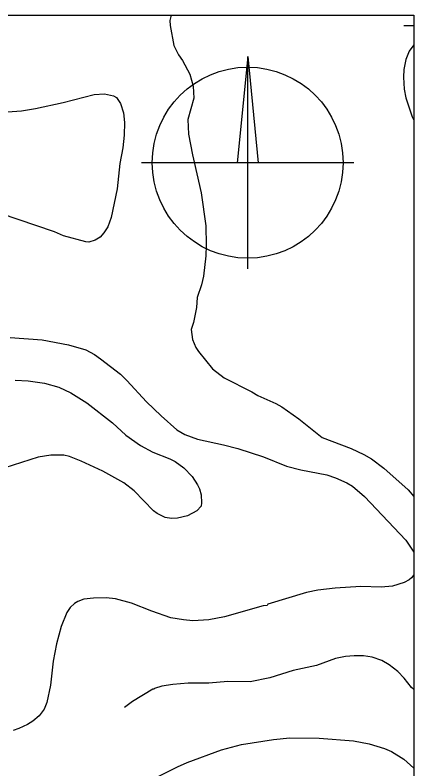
# Model space of a CAD drawing. Extents: x -662620 to -656370, y -1067090 to -1062990.
# Drawn here: x -656767 to -656370, y -1063739 to -1062990 of the extents above; entities that cross this region are included whole.
import ezdxf

# ---------------------------------------------------------------- set-up
doc = ezdxf.new("R2010")
doc.units = 0
for name, color, linetype in [('ctvercova_sit', 7, 'Continuous'), ('Default', 7, 'Continuous'), ('ram', 7, 'Continuous'), ('VRSTEVNICE_ZDŮRAZNĚNÁ', 7, 'Continuous'), ('VRSTEVNICE_ZÁKLADNÍ', 7, 'Continuous')]:
    doc.layers.add(name, color=color, linetype=linetype)

msp = doc.modelspace()

# ---------------------------------------------------------------- linework, layer by layer
at = {"layer": 'ctvercova_sit'}
msp.add_lwpolyline([(-656380.02, -1063000), (-656370.02, -1063000)], dxfattribs=at)
at = {"layer": 'Default'}
for points in [[(-656535.38, -1063030.89), (-656545.93, -1063136.39)], [(-656535.38, -1063241.89), (-656535.38, -1063030.89)], [(-656535.38, -1063030.89), (-656524.83, -1063136.39), (-656535.38, -1063136.39), (-656535.38, -1063030.89), (-656535.38, -1063030.89)], [(-656535.38, -1063030.89), (-656524.83, -1063136.39), (-656535.38, -1063136.39)], [(-656429.88, -1063136.39), (-656640.88, -1063136.39)]]:
    msp.add_lwpolyline(points, dxfattribs=at)
msp.add_circle((-656535.38, -1063136.39), 94.95, dxfattribs=at)
at = {"layer": 'ram'}
msp.add_lwpolyline([(-662620.02, -1067089.66), (-662620.02, -1062989.66), (-656370.02, -1062989.66), (-656370.02, -1067089.66), (-662620.02, -1067089.66)], dxfattribs=at)
at = {"layer": 'VRSTEVNICE_ZDŮRAZNĚNÁ'}
for points in [[(-656871.64, -1062989.66), (-656875.06, -1062996.5), (-656876.34, -1063001.5), (-656877.63, -1063012.94), (-656877.06, -1063019.51), (-656873.49, -1063028.95), (-656864.62, -1063041.95), (-656851.62, -1063056.53), (-656842.76, -1063064.25), (-656832.75, -1063070.82), (-656818.6, -1063078.26), (-656809.17, -1063081.83), (-656793.45, -1063085.55), (-656784.01, -1063086.4), (-656760.28, -1063084.97), (-656746.56, -1063082.69), (-656719.12, -1063076.68), (-656688.25, -1063068.68), (-656677.96, -1063067.82)], [(-656677.96, -1063067.82), (-656668.81, -1063069.82), (-656665.95, -1063071.68), (-656661.8, -1063077.54), (-656658.8, -1063086.98), (-656657.94, -1063096.41), (-656658.23, -1063108.99), (-656659.52, -1063121.57), (-656662.52, -1063137.29), (-656665.23, -1063162.44), (-656671.09, -1063190.75), (-656674.67, -1063200.18), (-656678.38, -1063206.04), (-656682.1, -1063210.47), (-656687.1, -1063213.47), (-656693.39, -1063215.33), (-656696.54, -1063215.04), (-656718.55, -1063209.04), (-656727.46, -1063205.25), (-656781.2, -1063187.07)], [(-656771.72, -1063310.24), (-656739.99, -1063312.52), (-656713.69, -1063317.38), (-656696.54, -1063322.39), (-656687.96, -1063326.96), (-656681.67, -1063331.25), (-656662.09, -1063346.68)], [(-656662.09, -1063346.68), (-656655.51, -1063352.83), (-656636.22, -1063374.13), (-656621.64, -1063388.13), (-656605.77, -1063402), (-656598.06, -1063406.72), (-656585.34, -1063411.29), (-656559.61, -1063416.72), (-656545.31, -1063420.44), (-656519.59, -1063428.87), (-656496.72, -1063438.02), (-656482.42, -1063441.88), (-656456.7, -1063446.74), (-656448.12, -1063449.6), (-656436.68, -1063454.6), (-656430.97, -1063458.03), (-656419.1, -1063468.32), (-656377.94, -1063511.63), (-656370.02, -1063523.64)], [(-656370.02, -1063545.97), (-656372.36, -1063549.22), (-656374.65, -1063551.08), (-656379.8, -1063553.65), (-656391.23, -1063557.37), (-656402.67, -1063558.22), (-656422.68, -1063557.8), (-656448.41, -1063559.37), (-656465.56, -1063561.23), (-656476.99, -1063563.66), (-656515.44, -1063575.23), (-656516.16, -1063576.52), (-656519.87, -1063576.81), (-656558.46, -1063587.95), (-656574.19, -1063590.81), (-656589.91, -1063591.67), (-656599.34, -1063590.96), (-656611.92, -1063588.81), (-656630.79, -1063582.24), (-656651.08, -1063574.23), (-656666.81, -1063569.8), (-656676.24, -1063569.09), (-656688.82, -1063569.23), (-656698.25, -1063570.23), (-656704.54, -1063572.66), (-656707.54, -1063574.52), (-656711.97, -1063578.66), (-656715.26, -1063583.52), (-656720.83, -1063597.53)], [(-656720.83, -1063597.53), (-656725.69, -1063614.68), (-656728.84, -1063631.84), (-656731.7, -1063655.85), (-656735.13, -1063673), (-656737.99, -1063679.58), (-656742.85, -1063686.15), (-656749.28, -1063691.44), (-656754.57, -1063694.87), (-656763.14, -1063699.01), (-656768.86, -1063701.01)]]:
    msp.add_lwpolyline(points, dxfattribs=at)
at = {"layer": 'VRSTEVNICE_ZÁKLADNÍ'}
for points in [[(-656611.64, -1062989.66), (-656612.78, -1062995.21), (-656612.64, -1063000.07), (-656608.91, -1063019.83), (-656604.34, -1063029.23), (-656600.34, -1063034.81), (-656593.05, -1063048.38), (-656589.62, -1063060.39), (-656589.05, -1063072.25), (-656594.91, -1063093.55)], [(-656370.02, -1063019.24), (-656374.65, -1063025.37), (-656378.08, -1063033.8), (-656380.23, -1063043.81), (-656380.51, -1063051.53), (-656379.8, -1063063.25), (-656378.08, -1063071.82), (-656371.79, -1063090.69), (-656370.02, -1063094.16)], [(-656370.02, -1063019.24), (-656374.65, -1063025.37), (-656378.08, -1063033.8), (-656380.23, -1063043.81), (-656380.51, -1063051.53), (-656379.8, -1063063.25), (-656378.08, -1063071.82), (-656371.79, -1063090.69), (-656370.02, -1063094.16)], [(-656594.91, -1063093.55), (-656594.34, -1063108.13), (-656590.34, -1063128.71), (-656581.76, -1063166.45), (-656576.9, -1063199.04), (-656576.56, -1063218.33), (-656577.16, -1063229.11), (-656579.47, -1063249.35), (-656581.33, -1063257.92), (-656585.62, -1063270.36), (-656586.21, -1063280.21), (-656589.19, -1063295.23), (-656591.77, -1063302.23), (-656590.19, -1063312.24), (-656586.91, -1063320.24), (-656584.33, -1063324.25), (-656570.49, -1063341.31), (-656558.75, -1063350.12), (-656531.31, -1063364.12), (-656525.45, -1063367.98), (-656507.47, -1063375.7), (-656501.33, -1063379.23), (-656484.57, -1063391.14), (-656461.41, -1063409.58), (-656432.54, -1063420.58), (-656419.82, -1063426.44), (-656412.1, -1063430.87), (-656400.09, -1063440.02), (-656375.85, -1063461.53), (-656370.02, -1063468.37)], [(-656766.86, -1063352.54), (-656753.71, -1063353.12), (-656737.42, -1063355.69), (-656723.41, -1063359.41), (-656711.4, -1063365.12), (-656695.39, -1063375.27), (-656669.95, -1063395.14), (-656656.51, -1063407.15), (-656641.94, -1063417.58), (-656629.93, -1063424.15), (-656612.78, -1063430.73), (-656607.63, -1063433.44), (-656599.06, -1063439.88), (-656590.62, -1063448.45), (-656585.19, -1063456.6), (-656583.33, -1063460.6), (-656581.76, -1063466.61), (-656581.19, -1063474.61), (-656581.62, -1063477.75), (-656585.91, -1063482.33), (-656595.34, -1063487.33), (-656605.35, -1063489.76), (-656611.35, -1063490.19), (-656617.35, -1063489.05), (-656625.36, -1063485.19), (-656629.07, -1063482.33), (-656648.23, -1063462.75), (-656658.66, -1063454.74), (-656679.53, -1063443.16), (-656701.11, -1063433.02), (-656712.54, -1063428.44), (-656718.26, -1063427.01), (-656731.13, -1063427.01), (-656743.99, -1063429.01), (-656776.86, -1063439.59)], [(-656766.86, -1063352.54), (-656753.71, -1063353.12), (-656737.42, -1063355.69), (-656723.41, -1063359.41), (-656711.4, -1063365.12), (-656695.39, -1063375.27), (-656669.95, -1063395.14), (-656656.51, -1063407.15), (-656641.94, -1063417.58), (-656629.93, -1063424.15), (-656612.78, -1063430.73), (-656607.63, -1063433.44), (-656599.06, -1063439.88), (-656590.62, -1063448.45), (-656585.19, -1063456.6), (-656583.33, -1063460.6), (-656581.76, -1063466.61), (-656581.19, -1063474.61), (-656581.62, -1063477.75), (-656585.91, -1063482.33), (-656595.34, -1063487.33), (-656605.35, -1063489.76), (-656611.35, -1063490.19), (-656617.35, -1063489.05), (-656625.36, -1063485.19), (-656629.07, -1063482.33), (-656648.23, -1063462.75), (-656658.66, -1063454.74), (-656679.53, -1063443.16), (-656701.11, -1063433.02), (-656712.54, -1063428.44), (-656718.26, -1063427.01), (-656731.13, -1063427.01), (-656743.99, -1063429.01), (-656776.86, -1063439.59)], [(-656370.02, -1063659.95), (-656372.36, -1063657.99), (-656379.8, -1063648.85), (-656386.09, -1063642.27), (-656394.81, -1063635.7), (-656402.11, -1063631.15), (-656411.42, -1063627.99), (-656420.13, -1063626.51), (-656429.54, -1063626.55), (-656438.11, -1063627.41), (-656448.12, -1063629.41), (-656466.84, -1063636.12), (-656490.14, -1063641.27), (-656513.3, -1063648.56), (-656532.88, -1063652.42), (-656555.32, -1063652.28), (-656574.19, -1063653.71), (-656594.77, -1063653.85), (-656609.83, -1063654.98), (-656620.72, -1063656.84), (-656628.05, -1063659.07), (-656628.36, -1063659.71), (-656629.64, -1063659.85), (-656649.94, -1063671.86), (-656658.09, -1063677.86)], [(-656644.51, -1063756.62), (-656605.35, -1063737.03), (-656595.48, -1063732.75), (-656561.61, -1063720.03), (-656541.6, -1063714.88), (-656509.58, -1063709.88), (-656493.57, -1063708.3), (-656464.41, -1063708.59), (-656430.11, -1063711.16), (-656414.67, -1063714.02), (-656399.24, -1063718.88), (-656392.38, -1063721.88), (-656380.11, -1063729.21), (-656370.02, -1063738.42)], [(-656644.51, -1063756.62), (-656605.35, -1063737.03), (-656595.48, -1063732.75), (-656561.61, -1063720.03), (-656541.6, -1063714.88), (-656509.58, -1063709.88), (-656493.57, -1063708.3), (-656464.41, -1063708.59), (-656430.11, -1063711.16), (-656414.67, -1063714.02), (-656399.24, -1063718.88), (-656392.38, -1063721.88), (-656380.11, -1063729.21), (-656370.02, -1063738.42)]]:
    msp.add_lwpolyline(points, dxfattribs=at)

doc.saveas('drawing.dxf')
